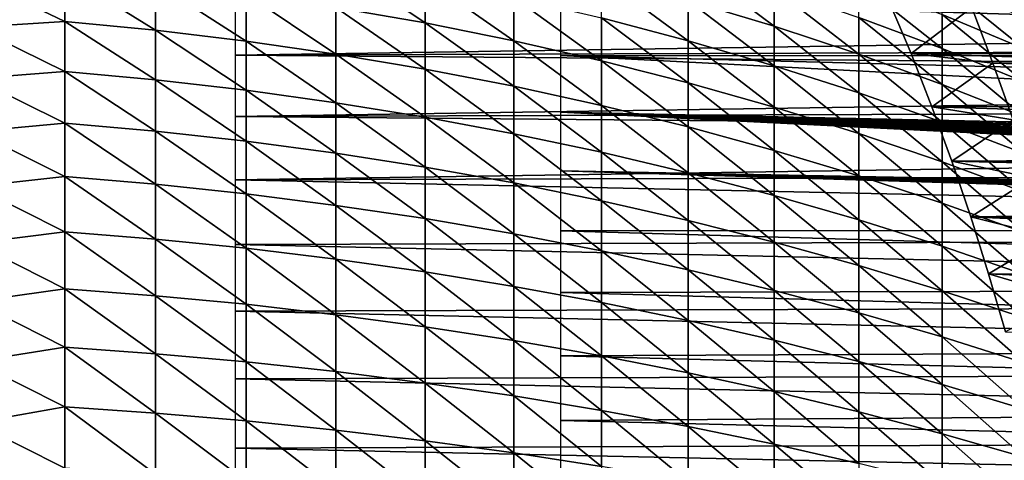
# Model space of a CAD drawing. Header units: millimetres. Extents: x -161 to 161, y -94 to 1149.
# Tile 611 of 656: x 129.48 to 140.07, y -48.03 to -43.3. Entities that reach past the tile are written whole.
import ezdxf

# ---------------------------------------------------------------- set-up
doc = ezdxf.new("R2010")
doc.units = ezdxf.units.MM
doc.header["$LTSCALE"] = 81.481481
for name, color, linetype in [('377', 7, 'CONTINUOUS'), ('378', 7, 'CONTINUOUS'), ('380', 7, 'CONTINUOUS'), ('384', 7, 'CONTINUOUS')]:
    doc.layers.add(name, color=color, linetype=linetype)

msp = doc.modelspace()

# ---------------------------------------------------------------- linework, layer by layer
at = {"layer": '377', "color": 7, "linetype": 'CONTINUOUS', "true_color": 0xaaaaaa}
for points in [[(132.883, -43.164, -12.821), (132.883, -42.683, -12.26), (133.843, -43.332, -12.671), (132.883, -43.164, -12.821)], [(133.843, -43.332, -12.671), (132.883, -42.683, -12.26), (133.843, -42.857, -12.117), (133.843, -43.332, -12.671)], [(136.669, -43.089, -11.023), (136.669, -42.677, -10.461), (137.591, -43.366, -10.812), (136.669, -43.089, -11.023)], [(137.591, -43.366, -10.812), (136.669, -42.677, -10.461), (137.591, -42.962, -10.261), (137.591, -43.366, -10.812)], [(129.968, -42.803, -13.143), (129.968, -43.317, -13.698), (129, -42.85, -13.339), (129.968, -42.803, -13.143)], [(129, -42.85, -13.339), (129.968, -43.317, -13.698), (129, -43.378, -13.899), (129, -42.85, -13.339)], [(129.968, -43.317, -13.698), (129.968, -42.803, -13.143), (130.945, -43.41, -13.608), (129.968, -43.317, -13.698)], [(130.945, -43.41, -13.608), (129.968, -42.803, -13.143), (130.945, -42.899, -13.057), (130.945, -43.41, -13.608)], [(135.737, -43.276, -11.772), (135.737, -42.836, -11.216), (136.669, -43.522, -11.569), (135.737, -43.276, -11.772)], [(136.669, -43.522, -11.569), (135.737, -42.836, -11.216), (136.669, -43.089, -11.023), (136.669, -43.522, -11.569)], [(130.945, -43.41, -13.608), (130.945, -42.899, -13.057), (131.917, -43.526, -13.496), (130.945, -43.41, -13.608)], [(131.917, -43.526, -13.496), (130.945, -42.899, -13.057), (131.917, -43.02, -12.949), (131.917, -43.526, -13.496)], [(133.843, -43.332, -12.671), (133.843, -42.857, -12.117), (134.794, -43.523, -12.501), (133.843, -43.332, -12.671)], [(134.794, -43.523, -12.501), (133.843, -42.857, -12.117), (134.794, -43.055, -11.954), (134.794, -43.523, -12.501)], [(138.501, -43.272, -10.043), (138.501, -42.898, -9.489), (139.398, -43.606, -9.808), (138.501, -43.272, -10.043)], [(139.398, -43.606, -9.808), (138.501, -42.898, -9.489), (139.398, -43.241, -9.267), (139.398, -43.606, -9.808)], [(139.398, -43.241, -9.267), (139.398, -42.896, -8.712), (140.28, -43.608, -9.029), (139.398, -43.241, -9.267)], [(140.28, -43.608, -9.029), (139.398, -42.896, -8.712), (140.28, -43.272, -8.488), (140.28, -43.608, -9.029)], [(131.917, -43.526, -13.496), (131.917, -43.02, -12.949), (132.883, -43.666, -13.362), (131.917, -43.526, -13.496)], [(132.883, -43.666, -13.362), (131.917, -43.02, -12.949), (132.883, -43.164, -12.821), (132.883, -43.666, -13.362)], [(134.794, -43.523, -12.501), (134.794, -43.055, -11.954), (135.737, -43.738, -12.31), (134.794, -43.523, -12.501)], [(135.737, -43.738, -12.31), (134.794, -43.055, -11.954), (135.737, -43.276, -11.772), (135.737, -43.738, -12.31)], [(137.591, -43.366, -10.812), (137.591, -42.962, -10.261), (138.501, -43.667, -10.582), (137.591, -43.366, -10.812)], [(138.501, -43.667, -10.582), (137.591, -42.962, -10.261), (138.501, -43.272, -10.043), (138.501, -43.667, -10.582)], [(132.883, -43.666, -13.362), (132.883, -43.164, -12.821), (133.843, -43.828, -13.207), (132.883, -43.666, -13.362)], [(133.843, -43.828, -13.207), (132.883, -43.164, -12.821), (133.843, -43.332, -12.671), (133.843, -43.828, -13.207)], [(136.669, -43.522, -11.569), (136.669, -43.089, -11.023), (137.591, -43.791, -11.347), (136.669, -43.522, -11.569)], [(137.591, -43.791, -11.347), (136.669, -43.089, -11.023), (137.591, -43.366, -10.812), (137.591, -43.791, -11.347)], [(135.737, -43.738, -12.31), (135.737, -43.276, -11.772), (136.669, -43.975, -12.098), (135.737, -43.738, -12.31)], [(136.669, -43.975, -12.098), (135.737, -43.276, -11.772), (136.669, -43.522, -11.569), (136.669, -43.975, -12.098)], [(138.501, -43.667, -10.582), (138.501, -43.272, -10.043), (139.398, -43.992, -10.335), (138.501, -43.667, -10.582)], [(139.398, -43.992, -10.335), (138.501, -43.272, -10.043), (139.398, -43.606, -9.808), (139.398, -43.992, -10.335)], [(139.398, -43.606, -9.808), (139.398, -43.241, -9.267), (140.28, -43.964, -9.556), (139.398, -43.606, -9.808)], [(140.28, -43.964, -9.556), (139.398, -43.241, -9.267), (140.28, -43.608, -9.029), (140.28, -43.964, -9.556)], [(129.968, -43.317, -13.698), (129.968, -43.852, -14.233), (129, -43.378, -13.899), (129.968, -43.317, -13.698)], [(129, -43.378, -13.899), (129.968, -43.852, -14.233), (129, -43.928, -14.438), (129, -43.378, -13.899)], [(129.968, -43.852, -14.233), (129.968, -43.317, -13.698), (130.945, -43.942, -14.14), (129.968, -43.852, -14.233)], [(130.945, -43.942, -14.14), (129.968, -43.317, -13.698), (130.945, -43.41, -13.608), (130.945, -43.942, -14.14)], [(133.843, -43.828, -13.207), (133.843, -43.332, -12.671), (134.794, -44.012, -13.029), (133.843, -43.828, -13.207)], [(134.794, -44.012, -13.029), (133.843, -43.332, -12.671), (134.794, -43.523, -12.501), (134.794, -44.012, -13.029)], [(137.591, -43.791, -11.347), (137.591, -43.366, -10.812), (138.501, -44.083, -11.106), (137.591, -43.791, -11.347)], [(138.501, -44.083, -11.106), (137.591, -43.366, -10.812), (138.501, -43.667, -10.582), (138.501, -44.083, -11.106)], [(130.945, -43.942, -14.14), (130.945, -43.41, -13.608), (131.917, -44.054, -14.024), (130.945, -43.942, -14.14)], [(131.917, -44.054, -14.024), (130.945, -43.41, -13.608), (131.917, -43.526, -13.496), (131.917, -44.054, -14.024)], [(131.917, -44.054, -14.024), (131.917, -43.526, -13.496), (132.883, -44.188, -13.884), (131.917, -44.054, -14.024)], [(132.883, -44.188, -13.884), (131.917, -43.526, -13.496), (132.883, -43.666, -13.362), (132.883, -44.188, -13.884)], [(134.794, -44.012, -13.029), (134.794, -43.523, -12.501), (135.737, -44.219, -12.83), (134.794, -44.012, -13.029)], [(135.737, -44.219, -12.83), (134.794, -43.523, -12.501), (135.737, -43.738, -12.31), (135.737, -44.219, -12.83)], [(136.669, -43.975, -12.098), (136.669, -43.522, -11.569), (137.591, -44.235, -11.866), (136.669, -43.975, -12.098)], [(137.591, -44.235, -11.866), (136.669, -43.522, -11.569), (137.591, -43.791, -11.347), (137.591, -44.235, -11.866)], [(132.883, -44.188, -13.884), (132.883, -43.666, -13.362), (133.843, -44.343, -13.722), (132.883, -44.188, -13.884)], [(133.843, -44.343, -13.722), (132.883, -43.666, -13.362), (133.843, -43.828, -13.207), (133.843, -44.343, -13.722)], [(138.501, -44.083, -11.106), (138.501, -43.667, -10.582), (139.398, -44.398, -10.847), (138.501, -44.083, -11.106)], [(139.398, -44.398, -10.847), (138.501, -43.667, -10.582), (139.398, -43.992, -10.335), (139.398, -44.398, -10.847)], [(139.398, -43.992, -10.335), (139.398, -43.606, -9.808), (140.28, -44.34, -10.07), (139.398, -43.992, -10.335)], [(140.28, -44.34, -10.07), (139.398, -43.606, -9.808), (140.28, -43.964, -9.556), (140.28, -44.34, -10.07)], [(135.737, -44.219, -12.83), (135.737, -43.738, -12.31), (136.669, -44.448, -12.609), (135.737, -44.219, -12.83)], [(136.669, -44.448, -12.609), (135.737, -43.738, -12.31), (136.669, -43.975, -12.098), (136.669, -44.448, -12.609)], [(137.591, -44.235, -11.866), (137.591, -43.791, -11.347), (138.501, -44.518, -11.614), (137.591, -44.235, -11.866)], [(138.501, -44.518, -11.614), (137.591, -43.791, -11.347), (138.501, -44.083, -11.106), (138.501, -44.518, -11.614)], [(129.968, -43.852, -14.233), (129.968, -44.407, -14.747), (129, -43.928, -14.438), (129.968, -43.852, -14.233)], [(129.968, -44.407, -14.747), (129.968, -43.852, -14.233), (130.945, -44.493, -14.651), (129.968, -44.407, -14.747)], [(130.945, -44.493, -14.651), (129.968, -43.852, -14.233), (130.945, -43.942, -14.14), (130.945, -44.493, -14.651)], [(133.843, -44.343, -13.722), (133.843, -43.828, -13.207), (134.794, -44.521, -13.538), (133.843, -44.343, -13.722)], [(134.794, -44.521, -13.538), (133.843, -43.828, -13.207), (134.794, -44.012, -13.029), (134.794, -44.521, -13.538)], [(129, -43.928, -14.438), (129.968, -44.407, -14.747), (129, -44.498, -14.956), (129, -43.928, -14.438)], [(130.945, -44.493, -14.651), (130.945, -43.942, -14.14), (131.917, -44.601, -14.53), (130.945, -44.493, -14.651)], [(131.917, -44.601, -14.53), (130.945, -43.942, -14.14), (131.917, -44.054, -14.024), (131.917, -44.601, -14.53)], [(134.794, -44.521, -13.538), (134.794, -44.012, -13.029), (135.737, -44.72, -13.331), (134.794, -44.521, -13.538)], [(135.737, -44.72, -13.331), (134.794, -44.012, -13.029), (135.737, -44.219, -12.83), (135.737, -44.72, -13.331)], [(136.669, -44.448, -12.609), (136.669, -43.975, -12.098), (137.591, -44.7, -12.367), (136.669, -44.448, -12.609)], [(137.591, -44.7, -12.367), (136.669, -43.975, -12.098), (137.591, -44.235, -11.866), (137.591, -44.7, -12.367)], [(139.398, -44.398, -10.847), (139.398, -43.992, -10.335), (140.28, -44.735, -10.568), (139.398, -44.398, -10.847)], [(140.28, -44.735, -10.568), (139.398, -43.992, -10.335), (140.28, -44.34, -10.07), (140.28, -44.735, -10.568)], [(131.917, -44.601, -14.53), (131.917, -44.054, -14.024), (132.883, -44.729, -14.386), (131.917, -44.601, -14.53)], [(132.883, -44.729, -14.386), (131.917, -44.054, -14.024), (132.883, -44.188, -13.884), (132.883, -44.729, -14.386)], [(138.501, -44.518, -11.614), (138.501, -44.083, -11.106), (139.398, -44.823, -11.342), (138.501, -44.518, -11.614)], [(139.398, -44.823, -11.342), (138.501, -44.083, -11.106), (139.398, -44.398, -10.847), (139.398, -44.823, -11.342)], [(132.883, -44.729, -14.386), (132.883, -44.188, -13.884), (133.843, -44.879, -14.218), (132.883, -44.729, -14.386)], [(133.843, -44.879, -14.218), (132.883, -44.188, -13.884), (133.843, -44.343, -13.722), (133.843, -44.879, -14.218)], [(135.737, -44.72, -13.331), (135.737, -44.219, -12.83), (136.669, -44.941, -13.102), (135.737, -44.72, -13.331)], [(136.669, -44.941, -13.102), (135.737, -44.219, -12.83), (136.669, -44.448, -12.609), (136.669, -44.941, -13.102)], [(137.591, -44.7, -12.367), (137.591, -44.235, -11.866), (138.501, -44.972, -12.105), (137.591, -44.7, -12.367)], [(138.501, -44.972, -12.105), (137.591, -44.235, -11.866), (138.501, -44.518, -11.614), (138.501, -44.972, -12.105)], [(129.968, -44.407, -14.747), (129.968, -44.982, -15.24), (129, -44.498, -14.956), (129.968, -44.407, -14.747)], [(129.968, -44.982, -15.24), (129.968, -44.407, -14.747), (130.945, -45.064, -15.14), (129.968, -44.982, -15.24)], [(130.945, -45.064, -15.14), (129.968, -44.407, -14.747), (130.945, -44.493, -14.651), (130.945, -45.064, -15.14)], [(133.843, -44.879, -14.218), (133.843, -44.343, -13.722), (134.794, -45.049, -14.027), (133.843, -44.879, -14.218)], [(134.794, -45.049, -14.027), (133.843, -44.343, -13.722), (134.794, -44.521, -13.538), (134.794, -45.049, -14.027)], [(139.398, -44.823, -11.342), (139.398, -44.398, -10.847), (140.28, -45.149, -11.051), (139.398, -44.823, -11.342)], [(140.28, -45.149, -11.051), (139.398, -44.398, -10.847), (140.28, -44.735, -10.568), (140.28, -45.149, -11.051)], [(129, -44.498, -14.956), (129.968, -44.982, -15.24), (129, -45.088, -15.451), (129, -44.498, -14.956)], [(130.945, -45.064, -15.14), (130.945, -44.493, -14.651), (131.917, -45.167, -15.016), (130.945, -45.064, -15.14)], [(131.917, -45.167, -15.016), (130.945, -44.493, -14.651), (131.917, -44.601, -14.53), (131.917, -45.167, -15.016)], [(134.794, -45.049, -14.027), (134.794, -44.521, -13.538), (135.737, -45.24, -13.812), (134.794, -45.049, -14.027)], [(135.737, -45.24, -13.812), (134.794, -44.521, -13.538), (135.737, -44.72, -13.331), (135.737, -45.24, -13.812)], [(136.669, -44.941, -13.102), (136.669, -44.448, -12.609), (137.591, -45.183, -12.85), (136.669, -44.941, -13.102)], [(137.591, -45.183, -12.85), (136.669, -44.448, -12.609), (137.591, -44.7, -12.367), (137.591, -45.183, -12.85)], [(138.501, -44.972, -12.105), (138.501, -44.518, -11.614), (139.398, -45.267, -11.822), (138.501, -44.972, -12.105)], [(139.398, -45.267, -11.822), (138.501, -44.518, -11.614), (139.398, -44.823, -11.342), (139.398, -45.267, -11.822)], [(131.917, -45.167, -15.016), (131.917, -44.601, -14.53), (132.883, -45.29, -14.867), (131.917, -45.167, -15.016)], [(132.883, -45.29, -14.867), (131.917, -44.601, -14.53), (132.883, -44.729, -14.386), (132.883, -45.29, -14.867)], [(132.883, -45.29, -14.867), (132.883, -44.729, -14.386), (133.843, -45.433, -14.693), (132.883, -45.29, -14.867)], [(133.843, -45.433, -14.693), (132.883, -44.729, -14.386), (133.843, -44.879, -14.218), (133.843, -45.433, -14.693)], [(135.737, -45.24, -13.812), (135.737, -44.72, -13.331), (136.669, -45.452, -13.575), (135.737, -45.24, -13.812)], [(136.669, -45.452, -13.575), (135.737, -44.72, -13.331), (136.669, -44.941, -13.102), (136.669, -45.452, -13.575)], [(137.591, -45.183, -12.85), (137.591, -44.7, -12.367), (138.501, -45.445, -12.578), (137.591, -45.183, -12.85)], [(138.501, -45.445, -12.578), (137.591, -44.7, -12.367), (138.501, -44.972, -12.105), (138.501, -45.445, -12.578)], [(139.398, -45.267, -11.822), (139.398, -44.823, -11.342), (140.28, -45.582, -11.518), (139.398, -45.267, -11.822)], [(140.28, -45.582, -11.518), (139.398, -44.823, -11.342), (140.28, -45.149, -11.051), (140.28, -45.582, -11.518)], [(133.843, -45.433, -14.693), (133.843, -44.879, -14.218), (134.794, -45.596, -14.495), (133.843, -45.433, -14.693)], [(134.794, -45.596, -14.495), (133.843, -44.879, -14.218), (134.794, -45.049, -14.027), (134.794, -45.596, -14.495)], [(136.669, -45.452, -13.575), (136.669, -44.941, -13.102), (137.591, -45.684, -13.315), (136.669, -45.452, -13.575)], [(137.591, -45.684, -13.315), (136.669, -44.941, -13.102), (137.591, -45.183, -12.85), (137.591, -45.684, -13.315)], [(129.968, -44.982, -15.24), (129.968, -45.575, -15.71), (129, -45.088, -15.451), (129.968, -44.982, -15.24)], [(129.968, -45.575, -15.71), (129.968, -44.982, -15.24), (130.945, -45.653, -15.607), (129.968, -45.575, -15.71)], [(130.945, -45.653, -15.607), (129.968, -44.982, -15.24), (130.945, -45.064, -15.14), (130.945, -45.653, -15.607)], [(130.945, -45.653, -15.607), (130.945, -45.064, -15.14), (131.917, -45.751, -15.479), (130.945, -45.653, -15.607)], [(131.917, -45.751, -15.479), (130.945, -45.064, -15.14), (131.917, -45.167, -15.016), (131.917, -45.751, -15.479)], [(134.794, -45.596, -14.495), (134.794, -45.049, -14.027), (135.737, -45.778, -14.274), (134.794, -45.596, -14.495)], [(135.737, -45.778, -14.274), (134.794, -45.049, -14.027), (135.737, -45.24, -13.812), (135.737, -45.778, -14.274)], [(138.501, -45.445, -12.578), (138.501, -44.972, -12.105), (139.398, -45.728, -12.283), (138.501, -45.445, -12.578)], [(139.398, -45.728, -12.283), (138.501, -44.972, -12.105), (139.398, -45.267, -11.822), (139.398, -45.728, -12.283)], [(129, -45.088, -15.451), (129.968, -45.575, -15.71), (129, -45.696, -15.922), (129, -45.088, -15.451)], [(131.917, -45.751, -15.479), (131.917, -45.167, -15.016), (132.883, -45.868, -15.325), (131.917, -45.751, -15.479)], [(132.883, -45.868, -15.325), (131.917, -45.167, -15.016), (132.883, -45.29, -14.867), (132.883, -45.868, -15.325)], [(135.737, -45.778, -14.274), (135.737, -45.24, -13.812), (136.669, -45.981, -14.028), (135.737, -45.778, -14.274)], [(136.669, -45.981, -14.028), (135.737, -45.24, -13.812), (136.669, -45.452, -13.575), (136.669, -45.981, -14.028)], [(137.591, -45.684, -13.315), (137.591, -45.183, -12.85), (138.501, -45.936, -13.032), (137.591, -45.684, -13.315)], [(138.501, -45.936, -13.032), (137.591, -45.183, -12.85), (138.501, -45.445, -12.578), (138.501, -45.936, -13.032)], [(139.398, -45.728, -12.283), (139.398, -45.267, -11.822), (140.28, -46.032, -11.968), (139.398, -45.728, -12.283)], [(140.28, -46.032, -11.968), (139.398, -45.267, -11.822), (140.28, -45.582, -11.518), (140.28, -46.032, -11.968)], [(132.883, -45.868, -15.325), (132.883, -45.29, -14.867), (133.843, -46.004, -15.147), (132.883, -45.868, -15.325)], [(133.843, -46.004, -15.147), (132.883, -45.29, -14.867), (133.843, -45.433, -14.693), (133.843, -46.004, -15.147)], [(133.843, -46.004, -15.147), (133.843, -45.433, -14.693), (134.794, -46.16, -14.943), (133.843, -46.004, -15.147)], [(134.794, -46.16, -14.943), (133.843, -45.433, -14.693), (134.794, -45.596, -14.495), (134.794, -46.16, -14.943)], [(136.669, -45.981, -14.028), (136.669, -45.452, -13.575), (137.591, -46.203, -13.759), (136.669, -45.981, -14.028)], [(137.591, -46.203, -13.759), (136.669, -45.452, -13.575), (137.591, -45.684, -13.315), (137.591, -46.203, -13.759)], [(138.501, -45.936, -13.032), (138.501, -45.445, -12.578), (139.398, -46.208, -12.727), (138.501, -45.936, -13.032)], [(139.398, -46.208, -12.727), (138.501, -45.445, -12.578), (139.398, -45.728, -12.283), (139.398, -46.208, -12.727)], [(129.968, -45.575, -15.71), (129.968, -46.185, -16.157), (129, -45.696, -15.922), (129.968, -45.575, -15.71)], [(129.968, -46.185, -16.157), (129.968, -45.575, -15.71), (130.945, -46.26, -16.051), (129.968, -46.185, -16.157)], [(130.945, -46.26, -16.051), (129.968, -45.575, -15.71), (130.945, -45.653, -15.607), (130.945, -46.26, -16.051)], [(134.794, -46.16, -14.943), (134.794, -45.596, -14.495), (135.737, -46.334, -14.714), (134.794, -46.16, -14.943)], [(135.737, -46.334, -14.714), (134.794, -45.596, -14.495), (135.737, -45.778, -14.274), (135.737, -46.334, -14.714)], [(129, -45.696, -15.922), (129.968, -46.185, -16.157), (129, -46.323, -16.37), (129, -45.696, -15.922)], [(130.945, -46.26, -16.051), (130.945, -45.653, -15.607), (131.917, -46.352, -15.92), (130.945, -46.26, -16.051)], [(131.917, -46.352, -15.92), (130.945, -45.653, -15.607), (131.917, -45.751, -15.479), (131.917, -46.352, -15.92)], [(137.591, -46.203, -13.759), (137.591, -45.684, -13.315), (138.501, -46.444, -13.467), (137.591, -46.203, -13.759)], [(138.501, -46.444, -13.467), (137.591, -45.684, -13.315), (138.501, -45.936, -13.032), (138.501, -46.444, -13.467)], [(131.917, -46.352, -15.92), (131.917, -45.751, -15.479), (132.883, -46.464, -15.762), (131.917, -46.352, -15.92)], [(132.883, -46.464, -15.762), (131.917, -45.751, -15.479), (132.883, -45.868, -15.325), (132.883, -46.464, -15.762)], [(135.737, -46.334, -14.714), (135.737, -45.778, -14.274), (136.669, -46.527, -14.461), (135.737, -46.334, -14.714)], [(136.669, -46.527, -14.461), (135.737, -45.778, -14.274), (136.669, -45.981, -14.028), (136.669, -46.527, -14.461)], [(139.398, -46.208, -12.727), (139.398, -45.728, -12.283), (140.28, -46.499, -12.401), (139.398, -46.208, -12.727)], [(140.28, -46.499, -12.401), (139.398, -45.728, -12.283), (140.28, -46.032, -11.968), (140.28, -46.499, -12.401)], [(132.883, -46.464, -15.762), (132.883, -45.868, -15.325), (133.843, -46.593, -15.578), (132.883, -46.464, -15.762)], [(133.843, -46.593, -15.578), (132.883, -45.868, -15.325), (133.843, -46.004, -15.147), (133.843, -46.593, -15.578)], [(133.843, -46.593, -15.578), (133.843, -46.004, -15.147), (134.794, -46.74, -15.368), (133.843, -46.593, -15.578)], [(134.794, -46.74, -15.368), (133.843, -46.004, -15.147), (134.794, -46.16, -14.943), (134.794, -46.74, -15.368)], [(136.669, -46.527, -14.461), (136.669, -45.981, -14.028), (137.591, -46.738, -14.184), (136.669, -46.527, -14.461)], [(137.591, -46.738, -14.184), (136.669, -45.981, -14.028), (137.591, -46.203, -13.759), (137.591, -46.738, -14.184)], [(138.501, -46.444, -13.467), (138.501, -45.936, -13.032), (139.398, -46.703, -13.152), (138.501, -46.444, -13.467)], [(139.398, -46.703, -13.152), (138.501, -45.936, -13.032), (139.398, -46.208, -12.727), (139.398, -46.703, -13.152)], [(129.968, -46.185, -16.157), (129.968, -46.812, -16.581), (129, -46.323, -16.37), (129.968, -46.185, -16.157)], [(129.968, -46.812, -16.581), (129.968, -46.185, -16.157), (130.945, -46.883, -16.472), (129.968, -46.812, -16.581)], [(130.945, -46.883, -16.472), (129.968, -46.185, -16.157), (130.945, -46.26, -16.051), (130.945, -46.883, -16.472)], [(134.794, -46.74, -15.368), (134.794, -46.16, -14.943), (135.737, -46.906, -15.133), (134.794, -46.74, -15.368)], [(135.737, -46.906, -15.133), (134.794, -46.16, -14.943), (135.737, -46.334, -14.714), (135.737, -46.906, -15.133)], [(137.591, -46.738, -14.184), (137.591, -46.203, -13.759), (138.501, -46.968, -13.883), (137.591, -46.738, -14.184)], [(138.501, -46.968, -13.883), (137.591, -46.203, -13.759), (138.501, -46.444, -13.467), (138.501, -46.968, -13.883)], [(139.398, -46.703, -13.152), (139.398, -46.208, -12.727), (140.28, -46.982, -12.815), (139.398, -46.703, -13.152)], [(140.28, -46.982, -12.815), (139.398, -46.208, -12.727), (140.28, -46.499, -12.401), (140.28, -46.982, -12.815)], [(129, -46.323, -16.37), (129.968, -46.812, -16.581), (129, -46.966, -16.793), (129, -46.323, -16.37)], [(130.945, -46.883, -16.472), (130.945, -46.26, -16.051), (131.917, -46.97, -16.337), (130.945, -46.883, -16.472)], [(131.917, -46.97, -16.337), (130.945, -46.26, -16.051), (131.917, -46.352, -15.92), (131.917, -46.97, -16.337)], [(135.737, -46.906, -15.133), (135.737, -46.334, -14.714), (136.669, -47.089, -14.873), (135.737, -46.906, -15.133)], [(136.669, -47.089, -14.873), (135.737, -46.334, -14.714), (136.669, -46.527, -14.461), (136.669, -47.089, -14.873)], [(131.917, -46.97, -16.337), (131.917, -46.352, -15.92), (132.883, -47.075, -16.175), (131.917, -46.97, -16.337)], [(132.883, -47.075, -16.175), (131.917, -46.352, -15.92), (132.883, -46.464, -15.762), (132.883, -47.075, -16.175)], [(138.501, -46.968, -13.883), (138.501, -46.444, -13.467), (139.398, -47.215, -13.558), (138.501, -46.968, -13.883)], [(139.398, -47.215, -13.558), (138.501, -46.444, -13.467), (139.398, -46.703, -13.152), (139.398, -47.215, -13.558)], [(132.883, -47.075, -16.175), (132.883, -46.464, -15.762), (133.843, -47.198, -15.986), (132.883, -47.075, -16.175)], [(133.843, -47.198, -15.986), (132.883, -46.464, -15.762), (133.843, -46.593, -15.578), (133.843, -47.198, -15.986)], [(136.669, -47.089, -14.873), (136.669, -46.527, -14.461), (137.591, -47.289, -14.588), (136.669, -47.089, -14.873)], [(137.591, -47.289, -14.588), (136.669, -46.527, -14.461), (137.591, -46.738, -14.184), (137.591, -47.289, -14.588)], [(133.843, -47.198, -15.986), (133.843, -46.593, -15.578), (134.794, -47.337, -15.771), (133.843, -47.198, -15.986)], [(134.794, -47.337, -15.771), (133.843, -46.593, -15.578), (134.794, -46.74, -15.368), (134.794, -47.337, -15.771)], [(134.794, -47.337, -15.771), (134.794, -46.74, -15.368), (135.737, -47.493, -15.53), (134.794, -47.337, -15.771)], [(135.737, -47.493, -15.53), (134.794, -46.74, -15.368), (135.737, -46.906, -15.133), (135.737, -47.493, -15.53)], [(137.591, -47.289, -14.588), (137.591, -46.738, -14.184), (138.501, -47.507, -14.278), (137.591, -47.289, -14.588)], [(138.501, -47.507, -14.278), (137.591, -46.738, -14.184), (138.501, -46.968, -13.883), (138.501, -47.507, -14.278)], [(139.398, -47.215, -13.558), (139.398, -46.703, -13.152), (140.28, -47.48, -13.21), (139.398, -47.215, -13.558)], [(140.28, -47.48, -13.21), (139.398, -46.703, -13.152), (140.28, -46.982, -12.815), (140.28, -47.48, -13.21)], [(129.968, -46.812, -16.581), (129.968, -47.455, -16.98), (129, -46.966, -16.793), (129.968, -46.812, -16.581)], [(129.968, -47.455, -16.98), (129.968, -46.812, -16.581), (130.945, -47.521, -16.869), (129.968, -47.455, -16.98)], [(130.945, -47.521, -16.869), (129.968, -46.812, -16.581), (130.945, -46.883, -16.472), (130.945, -47.521, -16.869)], [(129, -46.966, -16.793), (129.968, -47.455, -16.98), (129, -47.625, -17.191), (129, -46.966, -16.793)], [(130.945, -47.521, -16.869), (130.945, -46.883, -16.472), (131.917, -47.604, -16.73), (130.945, -47.521, -16.869)], [(131.917, -47.604, -16.73), (130.945, -46.883, -16.472), (131.917, -46.97, -16.337), (131.917, -47.604, -16.73)], [(131.917, -47.604, -16.73), (131.917, -46.97, -16.337), (132.883, -47.703, -16.564), (131.917, -47.604, -16.73)], [(132.883, -47.703, -16.564), (131.917, -46.97, -16.337), (132.883, -47.075, -16.175), (132.883, -47.703, -16.564)], [(135.737, -47.493, -15.53), (135.737, -46.906, -15.133), (136.669, -47.666, -15.263), (135.737, -47.493, -15.53)], [(136.669, -47.666, -15.263), (135.737, -46.906, -15.133), (136.669, -47.089, -14.873), (136.669, -47.666, -15.263)], [(138.501, -47.507, -14.278), (138.501, -46.968, -13.883), (139.398, -47.742, -13.944), (138.501, -47.507, -14.278)], [(139.398, -47.742, -13.944), (138.501, -46.968, -13.883), (139.398, -47.215, -13.558), (139.398, -47.742, -13.944)], [(132.883, -47.703, -16.564), (132.883, -47.075, -16.175), (133.843, -47.818, -16.371), (132.883, -47.703, -16.564)], [(133.843, -47.818, -16.371), (132.883, -47.075, -16.175), (133.843, -47.198, -15.986), (133.843, -47.818, -16.371)], [(136.669, -47.666, -15.263), (136.669, -47.089, -14.873), (137.591, -47.855, -14.97), (136.669, -47.666, -15.263)], [(137.591, -47.855, -14.97), (136.669, -47.089, -14.873), (137.591, -47.289, -14.588), (137.591, -47.855, -14.97)], [(133.843, -47.818, -16.371), (133.843, -47.198, -15.986), (134.794, -47.948, -16.15), (133.843, -47.818, -16.371)], [(134.794, -47.948, -16.15), (133.843, -47.198, -15.986), (134.794, -47.337, -15.771), (134.794, -47.948, -16.15)], [(137.591, -47.855, -14.97), (137.591, -47.289, -14.588), (138.501, -48.061, -14.652), (137.591, -47.855, -14.97)], [(138.501, -48.061, -14.652), (137.591, -47.289, -14.588), (138.501, -47.507, -14.278), (138.501, -48.061, -14.652)], [(139.398, -47.742, -13.944), (139.398, -47.215, -13.558), (140.28, -47.994, -13.586), (139.398, -47.742, -13.944)], [(140.28, -47.994, -13.586), (139.398, -47.215, -13.558), (140.28, -47.48, -13.21), (140.28, -47.994, -13.586)], [(134.794, -47.948, -16.15), (134.794, -47.337, -15.771), (135.737, -48.095, -15.903), (134.794, -47.948, -16.15)], [(135.737, -48.095, -15.903), (134.794, -47.337, -15.771), (135.737, -47.493, -15.53), (135.737, -48.095, -15.903)], [(129.968, -47.455, -16.98), (129.968, -48.113, -17.354), (129, -47.625, -17.191), (129.968, -47.455, -16.98)], [(129.968, -48.113, -17.354), (129.968, -47.455, -16.98), (130.945, -48.175, -17.24), (129.968, -48.113, -17.354)], [(130.945, -48.175, -17.24), (129.968, -47.455, -16.98), (130.945, -47.521, -16.869), (130.945, -48.175, -17.24)], [(135.737, -48.095, -15.903), (135.737, -47.493, -15.53), (136.669, -48.258, -15.63), (135.737, -48.095, -15.903)], [(136.669, -48.258, -15.63), (135.737, -47.493, -15.53), (136.669, -47.666, -15.263), (136.669, -48.258, -15.63)], [(138.501, -48.061, -14.652), (138.501, -47.507, -14.278), (139.398, -48.283, -14.309), (138.501, -48.061, -14.652)], [(139.398, -48.283, -14.309), (138.501, -47.507, -14.278), (139.398, -47.742, -13.944), (139.398, -48.283, -14.309)], [(130.945, -48.175, -17.24), (130.945, -47.521, -16.869), (131.917, -48.252, -17.099), (130.945, -48.175, -17.24)], [(131.917, -48.252, -17.099), (130.945, -47.521, -16.869), (131.917, -47.604, -16.73), (131.917, -48.252, -17.099)], [(131.917, -48.252, -17.099), (131.917, -47.604, -16.73), (132.883, -48.344, -16.929), (131.917, -48.252, -17.099)], [(132.883, -48.344, -16.929), (131.917, -47.604, -16.73), (132.883, -47.703, -16.564), (132.883, -48.344, -16.929)], [(129, -47.625, -17.191), (129.968, -48.113, -17.354), (129, -48.299, -17.563), (129, -47.625, -17.191)], [(132.883, -48.344, -16.929), (132.883, -47.703, -16.564), (133.843, -48.452, -16.731), (132.883, -48.344, -16.929)], [(133.843, -48.452, -16.731), (132.883, -47.703, -16.564), (133.843, -47.818, -16.371), (133.843, -48.452, -16.731)], [(136.669, -48.258, -15.63), (136.669, -47.666, -15.263), (137.591, -48.436, -15.33), (136.669, -48.258, -15.63)], [(137.591, -48.436, -15.33), (136.669, -47.666, -15.263), (137.591, -47.855, -14.97), (137.591, -48.436, -15.33)], [(133.843, -48.452, -16.731), (133.843, -47.818, -16.371), (134.794, -48.574, -16.506), (133.843, -48.452, -16.731)], [(134.794, -48.574, -16.506), (133.843, -47.818, -16.371), (134.794, -47.948, -16.15), (134.794, -48.574, -16.506)], [(139.398, -48.283, -14.309), (139.398, -47.742, -13.944), (140.28, -48.521, -13.942), (139.398, -48.283, -14.309)], [(140.28, -48.521, -13.942), (139.398, -47.742, -13.944), (140.28, -47.994, -13.586), (140.28, -48.521, -13.942)], [(137.591, -48.436, -15.33), (137.591, -47.855, -14.97), (138.501, -48.629, -15.005), (137.591, -48.436, -15.33)], [(138.501, -48.629, -15.005), (137.591, -47.855, -14.97), (138.501, -48.061, -14.652), (138.501, -48.629, -15.005)], [(134.794, -48.574, -16.506), (134.794, -47.948, -16.15), (135.737, -48.711, -16.254), (134.794, -48.574, -16.506)], [(135.737, -48.711, -16.254), (134.794, -47.948, -16.15), (135.737, -48.095, -15.903), (135.737, -48.711, -16.254)]]:
    msp.add_3dface(points, dxfattribs=at)
at = {"layer": '378', "color": 7, "linetype": 'CONTINUOUS', "true_color": 0xaaaaaa}
for points in [[(131.8, -43.677, 17.345), (160.309, -43.248, 16.994), (131.8, -43.036, 16.815), (131.8, -43.677, 17.345)], [(160.309, -43.276, -17.118), (160.309, -43.605, -17.388), (139.716, -43.167, -17.026), (160.309, -43.276, -17.118)], [(139.716, -43.167, -17.026), (160.309, -43.605, -17.388), (139.943, -43.763, -17.513), (139.716, -43.167, -17.026)], [(160.309, -43.576, 17.264), (160.309, -43.248, 16.994), (131.8, -43.677, 17.345), (160.309, -43.576, 17.264)], [(160.309, -43.908, 17.528), (160.309, -43.576, 17.264), (131.8, -43.677, 17.345), (160.309, -43.908, 17.528)], [(131.8, -44.337, 17.852), (160.309, -43.908, 17.528), (131.8, -43.677, 17.345), (131.8, -44.337, 17.852)], [(160.309, -43.605, -17.388), (160.309, -43.938, -17.651), (139.943, -43.763, -17.513), (160.309, -43.605, -17.388)], [(160.309, -43.938, -17.651), (160.309, -44.276, -17.907), (139.943, -43.763, -17.513), (160.309, -43.938, -17.651)], [(139.943, -43.763, -17.513), (160.309, -44.276, -17.907), (140.16, -44.372, -17.977), (139.943, -43.763, -17.513)], [(160.309, -44.246, 17.784), (160.309, -43.908, 17.528), (131.8, -44.337, 17.852), (160.309, -44.246, 17.784)], [(160.309, -44.587, 18.034), (160.309, -44.246, 17.784), (131.8, -44.337, 17.852), (160.309, -44.587, 18.034)], [(131.8, -45.016, 18.333), (160.309, -44.587, 18.034), (131.8, -44.337, 17.852), (131.8, -45.016, 18.333)], [(160.309, -44.932, 18.276), (160.309, -44.587, 18.034), (131.8, -45.016, 18.333), (160.309, -44.932, 18.276)], [(160.309, -45.629, 18.737), (160.309, -44.932, 18.276), (131.8, -45.016, 18.333), (160.309, -45.629, 18.737)], [(131.8, -45.712, 18.789), (160.309, -45.629, 18.737), (131.8, -45.016, 18.333), (131.8, -45.712, 18.789)], [(160.309, -46.341, 19.17), (160.309, -45.629, 18.737), (131.8, -45.712, 18.789), (160.309, -46.341, 19.17)], [(131.8, -46.425, 19.219), (160.309, -46.341, 19.17), (131.8, -45.712, 18.789), (131.8, -46.425, 19.219)], [(160.309, -47.062, 19.573), (160.309, -46.341, 19.17), (131.8, -46.425, 19.219), (160.309, -47.062, 19.573)], [(131.8, -47.153, 19.621), (160.309, -47.062, 19.573), (131.8, -46.425, 19.219), (131.8, -47.153, 19.621)], [(160.309, -47.786, 19.943), (160.309, -47.062, 19.573), (131.8, -47.153, 19.621), (160.309, -47.786, 19.943)], [(131.8, -47.896, 19.996), (160.309, -47.786, 19.943), (131.8, -47.153, 19.621), (131.8, -47.896, 19.996)], [(160.309, -48.51, 20.281), (160.309, -47.786, 19.943), (131.8, -47.896, 19.996), (160.309, -48.51, 20.281)], [(131.8, -48.652, 20.343), (160.309, -48.51, 20.281), (131.8, -47.896, 19.996), (131.8, -48.652, 20.343)]]:
    msp.add_3dface(points, dxfattribs=at)
at = {"layer": '380', "color": 7, "linetype": 'CONTINUOUS', "true_color": 0xaaaaaa}
for points in [[(155.317, -43.195, 14.305), (155.317, -43.688, 14.781), (135.3, -43.093, 15.181), (155.317, -43.195, 14.305)], [(135.3, -43.093, 15.181), (155.317, -43.688, 14.781), (135.3, -43.681, 15.719), (135.3, -43.093, 15.181)], [(155.317, -43.688, -14.881), (155.317, -43.195, -14.405), (138.829, -43.105, -15.123), (155.317, -43.688, -14.881)], [(139.063, -43.661, -15.626), (155.317, -43.688, -14.881), (138.829, -43.105, -15.123), (139.063, -43.661, -15.626)], [(155.317, -44.196, 15.24), (155.317, -44.718, 15.681), (135.3, -43.681, 15.719), (155.317, -44.196, 15.24)], [(135.3, -43.681, 15.719), (155.317, -44.718, 15.681), (135.3, -44.29, 16.234), (135.3, -43.681, 15.719)], [(155.317, -43.688, 14.781), (155.317, -44.196, 15.24), (135.3, -43.681, 15.719), (155.317, -43.688, 14.781)], [(155.317, -44.196, -15.34), (155.317, -43.688, -14.881), (139.063, -43.661, -15.626), (155.317, -44.196, -15.34)], [(139.287, -44.233, -16.107), (155.317, -44.196, -15.34), (139.063, -43.661, -15.626), (139.287, -44.233, -16.107)], [(155.317, -44.718, -15.781), (155.317, -44.196, -15.34), (139.287, -44.233, -16.107), (155.317, -44.718, -15.781)], [(155.564, -45.257, 16.095), (155.618, -45.306, 16.13), (135.3, -44.29, 16.234), (155.564, -45.257, 16.095)], [(135.3, -44.29, 16.234), (155.618, -45.306, 16.13), (135.3, -44.918, 16.726), (135.3, -44.29, 16.234)], [(155.514, -45.206, 16.058), (155.564, -45.257, 16.095), (135.3, -44.29, 16.234), (155.514, -45.206, 16.058)], [(155.47, -45.151, 16.018), (155.514, -45.206, 16.058), (135.3, -44.29, 16.234), (155.47, -45.151, 16.018)], [(155.43, -45.093, 15.975), (155.47, -45.151, 16.018), (135.3, -44.29, 16.234), (155.43, -45.093, 15.975)], [(155.396, -45.034, 15.93), (155.43, -45.093, 15.975), (135.3, -44.29, 16.234), (155.396, -45.034, 15.93)], [(155.368, -44.973, 15.883), (155.396, -45.034, 15.93), (135.3, -44.29, 16.234), (155.368, -44.973, 15.883)], [(155.347, -44.911, 15.836), (155.368, -44.973, 15.883), (135.3, -44.29, 16.234), (155.347, -44.911, 15.836)], [(155.331, -44.848, 15.786), (155.347, -44.911, 15.836), (135.3, -44.29, 16.234), (155.331, -44.848, 15.786)], [(155.321, -44.784, 15.735), (155.331, -44.848, 15.786), (135.3, -44.29, 16.234), (155.321, -44.784, 15.735)], [(155.317, -44.718, 15.681), (155.321, -44.784, 15.735), (135.3, -44.29, 16.234), (155.317, -44.718, 15.681)], [(139.501, -44.817, -16.565), (155.317, -44.718, -15.781), (139.287, -44.233, -16.107), (139.501, -44.817, -16.565)], [(155.321, -44.784, -15.834), (155.317, -44.718, -15.781), (139.501, -44.817, -16.565), (155.321, -44.784, -15.834)], [(155.331, -44.848, -15.885), (155.321, -44.784, -15.834), (139.501, -44.817, -16.565), (155.331, -44.848, -15.885)], [(155.346, -44.91, -15.935), (155.331, -44.848, -15.885), (139.501, -44.817, -16.565), (155.346, -44.91, -15.935)], [(155.368, -44.972, -15.982), (155.346, -44.91, -15.935), (139.501, -44.817, -16.565), (155.368, -44.972, -15.982)], [(155.396, -45.032, -16.029), (155.368, -44.972, -15.982), (139.501, -44.817, -16.565), (155.396, -45.032, -16.029)], [(155.43, -45.092, -16.074), (155.396, -45.032, -16.029), (139.501, -44.817, -16.565), (155.43, -45.092, -16.074)], [(155.469, -45.15, -16.117), (155.43, -45.092, -16.074), (139.501, -44.817, -16.565), (155.469, -45.15, -16.117)], [(155.513, -45.205, -16.157), (155.469, -45.15, -16.117), (139.501, -44.817, -16.565), (155.513, -45.205, -16.157)], [(139.704, -45.414, -17), (155.513, -45.205, -16.157), (139.501, -44.817, -16.565), (139.704, -45.414, -17)], [(156.239, -45.556, 16.289), (156.317, -45.561, 16.289), (135.3, -44.918, 16.726), (156.239, -45.556, 16.289)], [(135.3, -44.918, 16.726), (156.317, -45.561, 16.289), (135.3, -45.563, 17.193), (135.3, -44.918, 16.726)], [(156.163, -45.547, 16.286), (156.239, -45.556, 16.289), (135.3, -44.918, 16.726), (156.163, -45.547, 16.286)], [(156.088, -45.533, 16.279), (156.163, -45.547, 16.286), (135.3, -44.918, 16.726), (156.088, -45.533, 16.279)], [(156.015, -45.514, 16.268), (156.088, -45.533, 16.279), (135.3, -44.918, 16.726), (156.015, -45.514, 16.268)], [(155.943, -45.49, 16.254), (156.015, -45.514, 16.268), (135.3, -44.918, 16.726), (155.943, -45.49, 16.254)], [(155.872, -45.462, 16.236), (155.943, -45.49, 16.254), (135.3, -44.918, 16.726), (155.872, -45.462, 16.236)], [(155.803, -45.429, 16.214), (155.872, -45.462, 16.236), (135.3, -44.918, 16.726), (155.803, -45.429, 16.214)], [(155.738, -45.392, 16.189), (155.803, -45.429, 16.214), (135.3, -44.918, 16.726), (155.738, -45.392, 16.189)], [(155.677, -45.351, 16.161), (155.738, -45.392, 16.189), (135.3, -44.918, 16.726), (155.677, -45.351, 16.161)], [(155.618, -45.306, 16.13), (155.677, -45.351, 16.161), (135.3, -44.918, 16.726), (155.618, -45.306, 16.13)], [(155.563, -45.256, -16.194), (155.513, -45.205, -16.157), (139.704, -45.414, -17), (155.563, -45.256, -16.194)], [(155.617, -45.305, -16.229), (155.563, -45.256, -16.194), (139.704, -45.414, -17), (155.617, -45.305, -16.229)], [(155.676, -45.35, -16.261), (155.617, -45.305, -16.229), (139.704, -45.414, -17), (155.676, -45.35, -16.261)], [(155.737, -45.392, -16.289), (155.676, -45.35, -16.261), (139.704, -45.414, -17), (155.737, -45.392, -16.289)], [(155.802, -45.428, -16.314), (155.737, -45.392, -16.289), (139.704, -45.414, -17), (155.802, -45.428, -16.314)], [(155.87, -45.461, -16.335), (155.802, -45.428, -16.314), (139.704, -45.414, -17), (155.87, -45.461, -16.335)], [(155.941, -45.49, -16.353), (155.87, -45.461, -16.335), (139.704, -45.414, -17), (155.941, -45.49, -16.353)], [(156.013, -45.514, -16.368), (155.941, -45.49, -16.353), (139.704, -45.414, -17), (156.013, -45.514, -16.368)], [(156.087, -45.532, -16.378), (156.013, -45.514, -16.368), (139.704, -45.414, -17), (156.087, -45.532, -16.378)], [(156.162, -45.547, -16.386), (156.087, -45.532, -16.378), (139.704, -45.414, -17), (156.162, -45.547, -16.386)], [(156.239, -45.556, -16.389), (156.162, -45.547, -16.386), (139.704, -45.414, -17), (156.239, -45.556, -16.389)], [(156.317, -45.561, -16.389), (156.239, -45.556, -16.389), (139.704, -45.414, -17), (156.317, -45.561, -16.389)], [(156.317, -46.177, -16.824), (156.317, -45.561, -16.389), (139.704, -45.414, -17), (156.317, -46.177, -16.824)], [(139.896, -46.025, -17.413), (156.317, -46.177, -16.824), (139.704, -45.414, -17), (139.896, -46.025, -17.413)], [(156.317, -45.561, 16.289), (156.317, -46.177, 16.724), (135.3, -45.563, 17.193), (156.317, -45.561, 16.289)], [(135.3, -45.563, 17.193), (156.317, -46.177, 16.724), (135.3, -46.227, 17.636), (135.3, -45.563, 17.193)], [(156.317, -46.809, -17.236), (156.317, -46.177, -16.824), (139.896, -46.025, -17.413), (156.317, -46.809, -17.236)], [(140.078, -46.648, -17.803), (156.317, -46.809, -17.236), (139.896, -46.025, -17.413), (140.078, -46.648, -17.803)], [(156.317, -46.177, 16.724), (156.317, -46.809, 17.136), (135.3, -46.227, 17.636), (156.317, -46.177, 16.724)], [(135.3, -46.227, 17.636), (156.317, -46.809, 17.136), (135.3, -46.906, 18.053), (135.3, -46.227, 17.636)], [(156.317, -46.809, 17.136), (156.317, -47.456, 17.524), (135.3, -46.906, 18.053), (156.317, -46.809, 17.136)], [(135.3, -46.906, 18.053), (156.317, -47.456, 17.524), (135.3, -47.601, 18.444), (135.3, -46.906, 18.053)], [(156.317, -47.456, 17.524), (156.317, -48.118, 17.887), (135.3, -47.601, 18.444), (156.317, -47.456, 17.524)], [(135.3, -47.601, 18.444), (156.317, -48.118, 17.887), (135.3, -48.31, 18.808), (135.3, -47.601, 18.444)]]:
    msp.add_3dface(points, dxfattribs=at)
at = {"layer": '384', "color": 7, "linetype": 'CONTINUOUS', "true_color": 0xaaaaaa}
for points in [[(139.716, -43.167, -17.026), (139.063, -43.661, -15.626), (138.829, -43.105, -15.123), (139.716, -43.167, -17.026)], [(139.716, -43.167, -17.026), (139.943, -43.763, -17.513), (139.063, -43.661, -15.626), (139.716, -43.167, -17.026)], [(139.943, -43.763, -17.513), (139.287, -44.233, -16.107), (139.063, -43.661, -15.626), (139.943, -43.763, -17.513)], [(139.943, -43.763, -17.513), (140.16, -44.372, -17.977), (139.287, -44.233, -16.107), (139.943, -43.763, -17.513)], [(140.16, -44.372, -17.977), (139.501, -44.817, -16.565), (139.287, -44.233, -16.107), (140.16, -44.372, -17.977)], [(140.16, -44.372, -17.977), (140.365, -44.993, -18.418), (139.501, -44.817, -16.565), (140.16, -44.372, -17.977)], [(140.365, -44.993, -18.418), (139.704, -45.414, -17), (139.501, -44.817, -16.565), (140.365, -44.993, -18.418)], [(140.365, -44.993, -18.418), (140.56, -45.628, -18.836), (139.704, -45.414, -17), (140.365, -44.993, -18.418)], [(140.56, -45.628, -18.836), (139.896, -46.025, -17.413), (139.704, -45.414, -17), (140.56, -45.628, -18.836)], [(140.56, -45.628, -18.836), (140.744, -46.275, -19.231), (139.896, -46.025, -17.413), (140.56, -45.628, -18.836)], [(140.744, -46.275, -19.231), (140.078, -46.648, -17.803), (139.896, -46.025, -17.413), (140.744, -46.275, -19.231)]]:
    msp.add_3dface(points, dxfattribs=at)

doc.saveas('drawing.dxf')
